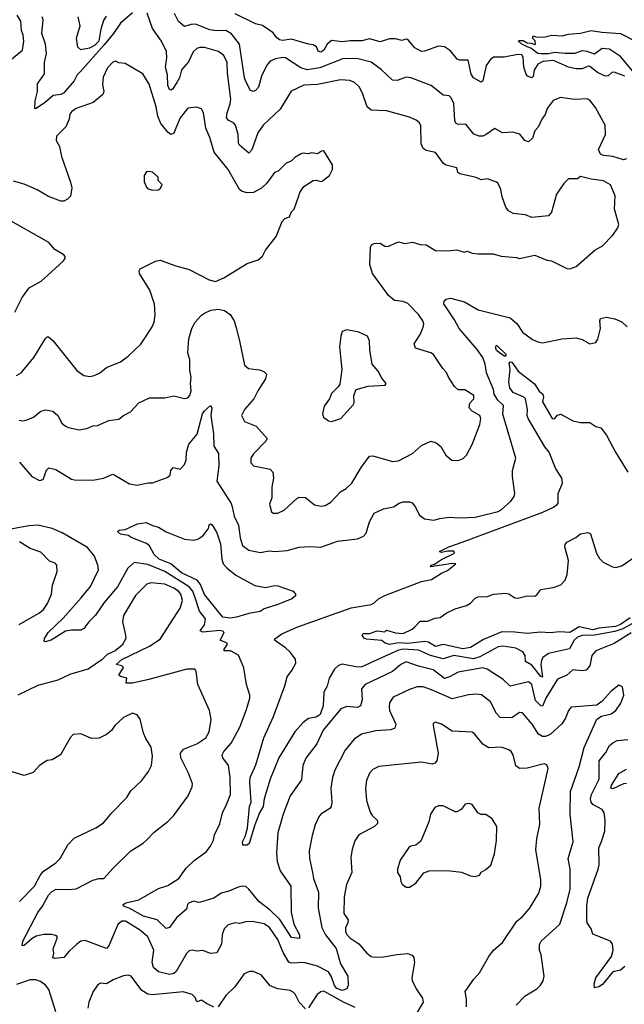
# Model space of a CAD drawing. Extents: x 1493970 to 1595317, y 729910 to 844791.
# Tile 322 of 338: x 1564396 to 1568351, y 819661 to 826105. Entities that reach past the tile are written whole.
import ezdxf

# ---------------------------------------------------------------- set-up
doc = ezdxf.new("R2010")
doc.units = 0

msp = doc.modelspace()

# ---------------------------------------------------------------- linework, layer by layer
at = {"layer": '0CON10XD'}
for points in [[(1564393.3, 823485), (1564415, 823480.8), (1564445, 823485.8), (1564486.7, 823505), (1564535, 823544), (1564565, 823552), (1564613, 823543), (1564645.5, 823515.5), (1564672.5, 823465), (1564695, 823446), (1564715, 823436), (1564785, 823420.8), (1564835, 823429.2), (1564875, 823446.7), (1564905, 823449.4), (1564978.3, 823481.7), (1565045, 823490.6), (1565075, 823515.7), (1565121.1, 823538.9), (1565175, 823598.8), (1565245, 823630), (1565345, 823630), (1565405, 823643.8), (1565475, 823626.7), (1565495, 823631.2), (1565508.6, 823645), (1565517.4, 823677.4), (1565513.3, 823725), (1565518.2, 823765), (1565509.2, 823809.2), (1565508.7, 823878.7), (1565495.7, 823925), (1565503.2, 824016.8), (1565522, 824085), (1565543.8, 824125), (1565585, 824172), (1565605, 824185.7), (1565645.5, 824204.5), (1565695, 824211.5), (1565735, 824201.4), (1565773.8, 824175), (1565798.6, 824135), (1565811.2, 824088.8), (1565834.6, 824004.6), (1565866.7, 823845), (1565892.3, 823822.3), (1565963.9, 823813.9), (1565993.6, 823803.6), (1566010, 823785), (1566003.8, 823755), (1565953.1, 823676.9), (1565927, 823623), (1565865.6, 823555), (1565846, 823515), (1565865.8, 823475), (1565942.5, 823445), (1566014.2, 823365), (1566004.3, 823345), (1565925, 823264.2), (1565907.8, 823235), (1565907.1, 823205), (1565925.5, 823185.5), (1566034.4, 823164.4), (1566052.5, 823145), (1566056.7, 823105), (1566045.8, 823045.8), (1566045.7, 822975), (1566029.2, 822935), (1566044, 822885), (1566053.3, 822875), (1566085, 822875.8), (1566125, 822894.3), (1566208.3, 822971.7), (1566225, 822980), (1566265, 822978.8), (1566325, 822931.2), (1566367.7, 822922.3), (1566395, 822926), (1566431.7, 822948.3), (1566495.6, 823014.4), (1566532.4, 823037.6), (1566568.6, 823071.4), (1566630, 823175), (1566685, 823248.8), (1566705, 823251.2), (1566835, 823212.9), (1566875, 823217.5), (1566965, 823266), (1567025, 823318.8), (1567085, 823346.7), (1567120, 823335), (1567151.7, 823311.7), (1567184.4, 823254.4), (1567223, 823223), (1567265, 823220), (1567297.3, 823232.7), (1567318.8, 823255), (1567355.5, 823324.5), (1567405.5, 823455), (1567412.5, 823495), (1567405.7, 823515), (1567355, 823542.9), (1567336, 823565), (1567340, 823595), (1567366, 823625), (1567365.7, 823645), (1567307, 823683), (1567265, 823683.3), (1567240, 823705), (1567200, 823765), (1567187.3, 823797.3), (1567163.4, 823823.4), (1567103.7, 823913.7), (1567085, 823925.6), (1566985, 823956.7), (1566976.2, 823985), (1567015.5, 824044.5), (1567036, 824094), (1567039.1, 824115), (1567032.5, 824135), (1567005.5, 824175), (1566935, 824247.5), (1566905, 824260.8), (1566848.3, 824268.3), (1566809.4, 824299.4), (1566704.3, 824445), (1566685.7, 824504.3), (1566691.2, 824615), (1566698.3, 824631.7), (1566715, 824641.2), (1566755, 824643.8), (1566785, 824623.8), (1566805, 824620), (1566875, 824652.5), (1566915, 824641.2), (1566965, 824650), (1567015, 824633.8), (1567055, 824631.2), (1567115, 824593.8), (1567193.6, 824593.6), (1567255, 824598.8), (1567303.9, 824583.9), (1567325, 824590), (1567355, 824576.7), (1567395, 824572.5), (1567493.9, 824573.9), (1567545, 824558.8), (1567645, 824550), (1567665, 824543.3), (1567765, 824563.3), (1567845, 824531.2), (1567875, 824526.2), (1567975, 824478.1), (1567995.5, 824474.5), (1568035, 824490.8), (1568161.2, 824598.8), (1568205, 824623.8), (1568275, 824696.2), (1568307.8, 824742.2), (1568314.2, 824765.8), (1568287.3, 824865), (1568291.8, 824951.8), (1568260.8, 825025), (1568215, 825051.8), (1568135, 825060.9), (1568065, 825080), (1568045, 825063.8), (1567985.7, 825064.3), (1567955, 825034), (1567906.4, 824963.6), (1567874.3, 824845), (1567855, 824820.8), (1567745, 824810), (1567705, 824828), (1567625, 824836.2), (1567594.2, 824854.2), (1567575, 824877.5), (1567552, 824945), (1567542.5, 824995), (1567525, 825033.3), (1567515, 825042), (1567456, 825064), (1567415, 825056.7), (1567382.4, 825072.4), (1567275.7, 825095.7), (1567261.2, 825105), (1567256.3, 825136.3), (1567185, 825154.3), (1567168.8, 825165), (1567115, 825237.1), (1567055, 825250), (1567035, 825262), (1567022.1, 825292.1), (1567020.3, 825410.3), (1567010.3, 825430.3), (1566988.9, 825448.9), (1566945, 825466.9), (1566795, 825508.6), (1566695, 825514), (1566669.2, 825535), (1566637.9, 825625), (1566617.5, 825665), (1566585.7, 825695), (1566555, 825707.3), (1566495, 825712.1), (1566345, 825681.8), (1566255, 825677.1), (1566171.3, 825638.7), (1566100.2, 825519.8), (1565989.5, 825415), (1565953.2, 825365), (1565915, 825254.2), (1565895, 825232.5), (1565833.1, 825285), (1565826.5, 825296.5), (1565824.6, 825355), (1565807.1, 825415), (1565795, 825430.5), (1565758.9, 825448.9), (1565749.6, 825465), (1565752.5, 825495), (1565773.9, 825555), (1565778, 825585), (1565755.8, 825755), (1565753.8, 825825), (1565731.9, 825871.9), (1565697, 825897), (1565605, 825924.4), (1565575, 825924.4), (1565555, 825916.7), (1565530.9, 825895), (1565501.3, 825828.7), (1565455, 825777.8), (1565441.9, 825725), (1565425, 825693.5), (1565395, 825651.1), (1565385, 825644.4), (1565375, 825648.6), (1565365.9, 825675), (1565363.8, 825745), (1565349, 825795), (1565358.8, 825855), (1565356.7, 825896.7), (1565324.2, 825965), (1565265, 826048.8), (1565228.9, 826148.9)], [(1565135, 826151.4), (1565055, 826082.5), (1565010.5, 826015), (1564949.7, 825940.3), (1564794.1, 825765.9), (1564772.1, 825745), (1564753.5, 825705), (1564685, 825626.4), (1564665, 825616.8), (1564615, 825610), (1564565, 825566), (1564505, 825524.3), (1564495, 825524), (1564497.3, 825575), (1564513.5, 825635), (1564513.6, 825686.4), (1564558.9, 825751.1), (1564559.1, 825825), (1564572.6, 825885), (1564565.7, 825945), (1564541.1, 826015), (1564550, 826105), (1564542.2, 826125)], [(1564331.5, 825838.5), (1564414.2, 825905), (1564422.5, 825965), (1564418.5, 826005), (1564407.9, 826035), (1564404.5, 826095), (1564380.6, 826135)], [(1564961.7, 826128.3), (1564945, 826099.6), (1564926.7, 826043.3), (1564913.6, 825965), (1564885, 825936.1), (1564851.9, 825918.1), (1564795, 825907.6), (1564776.4, 825925), (1564768.6, 825985), (1564790.8, 826065), (1564779.5, 826125)], [(1568365, 825195.8), (1568345, 825188.9), (1568275, 825210.4), (1568215, 825215.6), (1568195, 825225.8), (1568182.5, 825255), (1568226.9, 825353.1), (1568224.7, 825414.7), (1568161.7, 825531.7), (1568125, 825579.2), (1568107.2, 825587.2), (1568025, 825583.2), (1567934.5, 825595.5), (1567885, 825575.8), (1567846.7, 825525), (1567833.6, 825485), (1567811.8, 825455), (1567787, 825403), (1567765, 825377.5), (1567750.9, 825329.1), (1567725, 825306.2), (1567700, 825315), (1567667, 825357), (1567621.7, 825368.3), (1567555, 825364.2), (1567505, 825394), (1567446.7, 825353.3), (1567425, 825343.3), (1567402.4, 825342.4), (1567367.2, 825357.2), (1567315, 825421.4), (1567265, 825419.4), (1567248.5, 825428.5), (1567241.5, 825445), (1567235, 825557.5), (1567219.2, 825595), (1567205, 825607.5), (1567165, 825610.8), (1567087.5, 825675), (1566955, 825725.6), (1566925, 825729.1), (1566865, 825707.3), (1566835, 825710), (1566759.6, 825779.6), (1566695, 825827.1), (1566610.1, 825850.1), (1566515, 825851.9), (1566358.8, 825791.2), (1566277.4, 825777.4), (1566235, 825790.9), (1566135, 825855.3), (1566115, 825858.6), (1566070.2, 825849.8), (1566035, 825834.4), (1566011.7, 825808.3), (1565978.8, 825735), (1565957.2, 825662.8), (1565937.6, 825642.4), (1565925, 825636), (1565905, 825642), (1565875, 825702), (1565866.2, 825725), (1565834.8, 825944.8), (1565782.5, 826012.5), (1565745, 826034.8), (1565685, 826031.9), (1565639.1, 826039.1), (1565546.7, 826076.7), (1565515.3, 826074.7), (1565475, 826060), (1565435, 826094.3), (1565409.5, 826145)], [(1566558.1, 825968.1), (1566505, 825960.7), (1566435, 825969.1), (1566407.1, 825945), (1566386.6, 825905), (1566365, 825892.9), (1566348.5, 825898.5), (1566338.2, 825928.2), (1566315, 825941.9), (1566285, 825945.2), (1566175, 825977.5), (1566115, 825970), (1566095, 825974.5), (1566077.4, 825987.4), (1566055, 826019.6), (1565985, 826066.9), (1565938.8, 826078.8), (1565805, 826143.8)], [(1568405, 825771.7), (1568325, 825863.5), (1568255, 825912.6), (1568205, 825916.9), (1568155, 825880.2), (1568107.2, 825897.2), (1568075, 825901.2), (1568025, 825884.6), (1567965, 825883.4), (1567895, 825891.1), (1567855, 825881), (1567805, 825882.2), (1567784.4, 825885), (1567738.9, 825918.9), (1567715, 825928.9), (1567680, 825945), (1567658.8, 825965), (1567660.8, 825969.2), (1567690, 825970), (1567715, 825953.1), (1567742.3, 825952.3), (1567765, 825942.5), (1567770, 825945), (1567767, 825967), (1567750, 825985), (1567755, 826000), (1567772.5, 825992.5), (1567825, 825990), (1567876.1, 826003.9), (1567945, 825998.8), (1567985, 826010.8), (1568065, 826016.9), (1568135, 826034.2), (1568203.4, 826023.4), (1568325.5, 826015.5), (1568425, 825964.2)], [(1568355, 825735.4), (1568285, 825762.2), (1568270.4, 825759.6), (1568245, 825738.6), (1568225, 825735.6), (1568175, 825760), (1568125, 825798.8), (1568115, 825801.2), (1568075, 825784.4), (1568035, 825784.4), (1567985, 825794.5), (1567888.1, 825838.1), (1567817.8, 825832.2), (1567784.6, 825815), (1567762.3, 825775), (1567755, 825733.3), (1567745, 825725.8), (1567718, 825735), (1567708, 825748), (1567694.7, 825795), (1567690.2, 825860.2), (1567681.2, 825875), (1567655, 825877.3), (1567565, 825860.5), (1567495, 825860), (1567475, 825844.2), (1567446.5, 825805), (1567425.7, 825705), (1567413.6, 825696.4), (1567365, 825724), (1567348.9, 825748.9), (1567330.5, 825840.5), (1567275, 825840.7), (1567257.3, 825847.2), (1567215, 825900.6), (1567175, 825928.9), (1567135, 825931.4), (1567045, 825899.2), (1567025, 825898.1), (1566981, 825921), (1566936, 825975), (1566925, 825977.5), (1566895, 825970), (1566855, 825980.7), (1566815, 825981.1), (1566755, 825960.5), (1566685, 825980), (1566635, 825968.1), (1566558.1, 825968.1)], [(1564375, 823777.5), (1564405.4, 823794.6), (1564488.9, 823895), (1564565, 824018.8), (1564575, 824028.8), (1564585, 824028.8), (1564614, 824005), (1564770.2, 823810.2), (1564815, 823776), (1564855, 823770), (1564884.1, 823775.9), (1564917.9, 823792.1), (1564965, 823828), (1565055, 823866.7), (1565105, 823902.5), (1565188.6, 823981.4), (1565223.1, 824035), (1565262.9, 824095), (1565275.5, 824125), (1565282.5, 824175), (1565277, 824243), (1565246.4, 824335), (1565180.8, 824445), (1565177.7, 824462.3), (1565183.8, 824475), (1565285, 824525.6), (1565315, 824532.5), (1565417.5, 824495), (1565505, 824471.2), (1565635, 824402.5), (1565677, 824393), (1565732.5, 824415), (1565885, 824510), (1565955, 824534), (1565985, 824556.7), (1566003.9, 824596.1), (1566073.6, 824686.4), (1566112.5, 824785), (1566130, 824805), (1566160, 824815), (1566172.5, 824845), (1566192.5, 824865), (1566222.5, 824952.5), (1566228.8, 824975), (1566255, 825013.3), (1566315, 825053.3), (1566335, 825056.2), (1566365, 825046.2), (1566375, 825048.8), (1566422.5, 825085), (1566442.5, 825125), (1566442.5, 825155), (1566385, 825246.7), (1566370, 825245), (1566345, 825227.5), (1566305, 825233.3), (1566285, 825226.7), (1566245, 825231.2), (1566233.9, 825226.1), (1566195, 825202.5), (1566175, 825182.5), (1566137.5, 825165), (1566085.8, 825114.2), (1566063.3, 825105), (1566012.9, 825035), (1565976.9, 825003.1), (1565924.7, 824975.3), (1565885, 824972.3), (1565852, 824982), (1565833.5, 824995), (1565759.5, 825125), (1565668.8, 825238.8), (1565638.9, 825335), (1565612.7, 825395), (1565599.4, 825495), (1565585, 825521.2), (1565552.3, 825532.3), (1565495, 825525.7), (1565445, 825464), (1565422.9, 825407.1), (1565405, 825362.5), (1565385, 825354.5), (1565365, 825369.6), (1565319.7, 825425), (1565299.1, 825475), (1565288.2, 825535), (1565243, 825683), (1565200.6, 825750.6), (1565085, 825818.9), (1565045, 825822.5), (1565025, 825833.3), (1565005, 825827.8), (1564970.3, 825789.7), (1564941.1, 825728.9), (1564938.3, 825681.7), (1564947.5, 825635), (1564940.6, 825615), (1564877.2, 825562.8), (1564765, 825524.5), (1564736.9, 825505), (1564725, 825486.2), (1564720.6, 825455), (1564697.1, 825405), (1564637.6, 825342.4), (1564634.4, 825315), (1564655.8, 825275.8), (1564670, 825210), (1564728.3, 825041.7), (1564737.5, 825005), (1564729.5, 824950.5), (1564709.5, 824930.5), (1564685, 824918.8), (1564665, 824918), (1564585, 824948.6), (1564511.4, 824991.4), (1564425, 825030), (1564355, 825048.9)], [(1565265, 824990), (1565305, 824992.5), (1565317, 825003), (1565327.5, 825027.5), (1565303, 825053), (1565302.5, 825075), (1565265, 825106.7), (1565245, 825112.5), (1565225, 825110), (1565210, 825085), (1565210, 825045), (1565225, 825010), (1565231.7, 825001.7), (1565265, 824990)], [(1564365, 824191.2), (1564412.2, 824287.8), (1564459.1, 824350.9), (1564535.8, 824394.2), (1564579.1, 824430.9), (1564681.7, 824528.3), (1564693.3, 824545), (1564693.3, 824555), (1564685, 824566.2), (1564625, 824601.2), (1564587.8, 824647.8), (1564308.8, 824805)], [(1567241.1, 824141.1), (1567170, 824245), (1567172.9, 824265), (1567185, 824277.1), (1567215, 824282.2), (1567305, 824258.2), (1567395, 824207.5), (1567605, 824154.4), (1567647, 824117), (1567685, 824060), (1567751.3, 824011.3), (1567785, 823996), (1567815, 823990), (1567945, 824016.2), (1568035, 824023.3), (1568075, 824013.3), (1568125, 823983.3), (1568165, 823993.3), (1568178.8, 824015), (1568196.2, 824085), (1568190, 824135), (1568195, 824150), (1568235, 824158.8), (1568288.1, 824148.1), (1568335, 824128), (1568368.8, 824095)], [(1564395, 823209.2), (1564475, 823115.8), (1564525, 823090), (1564548.8, 823095), (1564572.1, 823157.9), (1564587.7, 823172.3), (1564631.7, 823161.7), (1564735, 823098.6), (1564755, 823094.4), (1564875, 823092.5), (1564945, 823104.2), (1565005, 823130), (1565017.5, 823125), (1565115, 823068.6), (1565165, 823059.2), (1565236.4, 823073.6), (1565265, 823073.3), (1565361.2, 823108.8), (1565380, 823125), (1565383.8, 823155), (1565400, 823175), (1565445, 823163.8), (1565474.3, 823195), (1565485, 823223.8), (1565487.1, 823275), (1565502.2, 823327.8), (1565556.2, 823393.8), (1565592.3, 823525), (1565605, 823546.1), (1565645, 823580), (1565652, 823565), (1565646.4, 823515), (1565663.6, 823395), (1565667.1, 823315), (1565696.7, 823266.7), (1565697.9, 823185), (1565685.4, 823085), (1565779.3, 822939.3), (1565786.4, 822916.4), (1565800, 822855), (1565827.6, 822797.6), (1565839.1, 822715), (1565854.1, 822664.1), (1565895, 822634.5), (1565970.9, 822619.1), (1566025, 822630), (1566064.2, 822625.8), (1566145, 822632), (1566225, 822652.5), (1566295, 822658.6), (1566365, 822654.2), (1566475, 822692.2), (1566605, 822708), (1566645, 822725.8), (1566663.1, 822745), (1566685, 822818), (1566715, 822875.8), (1566775, 822904), (1566842.1, 822917.9), (1566879.1, 822940.9), (1566905, 822949.4), (1566945, 822950.6), (1566964.4, 822944.4), (1566986, 822915), (1567009.2, 822865), (1567045, 822839.2), (1567105, 822830.8), (1567145, 822840), (1567205, 822849.4), (1567275, 822844.2), (1567375, 822849.4), (1567525, 822886.9), (1567545, 822897.5), (1567608.8, 822955), (1567630, 822985), (1567634, 823005), (1567618.6, 823115), (1567618.6, 823155), (1567641.2, 823235), (1567555.6, 823524.4), (1567560.2, 823580.2), (1567524, 823615), (1567499.7, 823655), (1567494.6, 823685), (1567448.9, 823795), (1567441.4, 823851.4), (1567424.5, 823895), (1567387.8, 823947.8), (1567270, 824085), (1567241.1, 824141.1)], [(1566435, 823476.7), (1566465, 823483.8), (1566496.2, 823495), (1566577.5, 823585), (1566583, 823597), (1566582.5, 823645), (1566597.5, 823685), (1566675, 823708), (1566786.4, 823713.6), (1566792.5, 823725), (1566765, 823760), (1566741.2, 823805), (1566701.2, 823851.2), (1566685.8, 823944.2), (1566684.3, 824004.3), (1566671.2, 824035), (1566615, 824060), (1566535, 824076), (1566506.2, 824063.8), (1566496.2, 824035), (1566488, 823965), (1566503.8, 823815), (1566489.3, 823720.7), (1566478.3, 823701.7), (1566435, 823660), (1566423.3, 823625), (1566386.7, 823575), (1566377.5, 823525), (1566383.3, 823505), (1566415, 823480), (1566435, 823476.7)], [(1567575, 823902.5), (1567565, 823903.5), (1567515, 823940.4), (1567507.9, 823962.1), (1567515, 823974.4), (1567575, 823915.6), (1567575, 823902.5)], [(1568405, 822153.3), (1568341.1, 822118.9), (1568289.7, 822100.3), (1568155, 822077.7), (1568075, 822075.2), (1568045, 822063.1), (1568023.5, 822045), (1567991.6, 821988.4), (1567855, 821957.3), (1567818.2, 821931.8), (1567808.2, 821911.8), (1567804.8, 821885), (1567815, 821802.5), (1567805, 821806.9), (1567745, 821880.7), (1567704, 821904), (1567701.5, 821945), (1567687.4, 821967.4), (1567641.5, 821991.5), (1567556.2, 822006.2), (1567525, 822001.2), (1567405.6, 821934.4), (1567365, 821921.5), (1567235, 821945.1), (1567165, 821922.5), (1567083.6, 821943.6), (1567005, 821978.3), (1566905, 821985.2), (1566875, 821979.2), (1566734.1, 821915.9), (1566635, 821870), (1566605, 821868.3), (1566505, 821886.6), (1566480.9, 821879.1), (1566455, 821855.8), (1566420.7, 821795), (1566407, 821743), (1566385, 821703.8), (1566380.5, 821615), (1566361.1, 821558.9), (1566335, 821539.5), (1566285, 821532.7), (1566250.4, 821505), (1566195, 821443.5), (1566090.5, 821275), (1566034.7, 821135), (1565994.4, 821005), (1565989.2, 820955), (1565965.8, 820914.2), (1565934.2, 820835), (1565896.4, 820713.6), (1565885, 820702.5), (1565855, 820702), (1565854.3, 820724.3), (1565871.2, 820758.8), (1565887.3, 820815), (1565899.4, 820955), (1565909.3, 820985), (1565900.5, 821115), (1565903.8, 821145), (1565941.3, 821228.7), (1565992, 821405), (1566057, 821545), (1566130, 821745), (1566145.7, 821804.3), (1566177.1, 821845), (1566203.1, 821895), (1566199.3, 821919.3), (1566165.7, 821965), (1566134.2, 821995), (1566069.1, 822039.1), (1566062.9, 822045), (1566064.3, 822054.3), (1566110.3, 822085), (1566215, 822132.4), (1566565, 822255.2), (1566695, 822277.5), (1566713.4, 822286.6), (1566742.9, 822315), (1566785, 822337.3), (1567025, 822428.9), (1567089.5, 822440.5), (1567155, 822483.3), (1567195, 822501.2), (1567250, 822545), (1567226.4, 822546.4), (1567082.5, 822525), (1567087.5, 822535), (1567108.8, 822541.2), (1567155, 822572), (1567240, 822615), (1567235, 822626.7), (1567195, 822626.7), (1567155, 822617.5), (1567142.5, 822625), (1567203.3, 822655), (1567290, 822685), (1567817.6, 822882.4), (1567886.7, 822915), (1567913.1, 822935), (1567917.5, 822945), (1567918.5, 823005), (1567947.4, 823072.6), (1567941.5, 823105), (1567900.7, 823170.7), (1567858.5, 823275), (1567830.9, 823310.9), (1567722.2, 823495), (1567715.3, 823515), (1567716.7, 823555), (1567704.3, 823624.3), (1567694, 823634), (1567624.5, 823665), (1567602.8, 823695), (1567595.9, 823735), (1567604.5, 823815), (1567596.9, 823855), (1567604.5, 823865.5), (1567615, 823864.4), (1567656.5, 823805), (1567762.6, 823722.6), (1567793.4, 823673.4), (1567817.8, 823655), (1567822.2, 823635), (1567816, 823605), (1567878.8, 823495), (1567895, 823492.2), (1567915, 823517.1), (1567935, 823524.4), (1568015, 823480), (1568065, 823470), (1568125, 823470), (1568165, 823443.8), (1568196.7, 823435), (1568235.5, 823385.5), (1568294.2, 823275), (1568375, 823143.3)], [(1568395, 822091.7), (1568285, 822022.7), (1568164.3, 821975), (1568139.4, 821945), (1568125, 821876), (1568100.9, 821849.1), (1568076.2, 821843.8), (1568015, 821850.5), (1567975, 821814.5), (1567915, 821790), (1567837.8, 821665), (1567815, 821612.5), (1567805, 821615.6), (1567770.6, 821650.6), (1567745, 821754.2), (1567725, 821772.9), (1567605, 821743.1), (1567558.1, 821788.1), (1567454, 821854), (1567425, 821862.7), (1567265, 821836), (1567207.5, 821805), (1567175, 821793.9), (1567101, 821851), (1567004.2, 821874.3), (1566925, 821902.9), (1566889.2, 821885), (1566835, 821839.6), (1566655.7, 821755), (1566632.5, 821725), (1566635.5, 821654.5), (1566625.5, 821614.5), (1566605, 821603.8), (1566535, 821609.6), (1566495.8, 821595), (1566380.4, 821455), (1566338.9, 821365), (1566267, 821273), (1566248.2, 821225), (1566240.2, 821129.8), (1566164.4, 821025), (1566119.1, 820905), (1566084.5, 820784.5), (1566076.6, 820653.4), (1566080.9, 820595), (1566100.9, 820535), (1566169.6, 820435), (1566172.9, 820265), (1566188.7, 820185), (1566226.4, 820115), (1566227.3, 820092.7), (1566175, 820097.8), (1566097.3, 820217.3), (1566035, 820278.2), (1565960.8, 820335), (1565895, 820415.6), (1565875, 820431.2), (1565855, 820434.6), (1565825, 820428.5), (1565765, 820401.8), (1565715, 820389.4), (1565665, 820355.6), (1565579.5, 820329.5), (1565565, 820326.9), (1565535, 820335.6), (1565503.8, 820325), (1565494.2, 820315), (1565487.1, 820285), (1565422.4, 820227.6), (1565375, 820164.3), (1565355, 820157.5), (1565295, 820214.5), (1565205, 820237.9), (1565111.5, 820291.5), (1565074.3, 820304.3), (1565073.8, 820315), (1565090, 820325), (1565175, 820345.5), (1565305, 820419.5), (1565365, 820437.9), (1565437.3, 820485), (1565485, 820552.9), (1565537.2, 820602.8), (1565615, 820658.6), (1565645, 820696.2), (1565662.9, 820735), (1565669.7, 820770.3), (1565705, 820842.5), (1565722, 820915), (1565748, 820968), (1565775.6, 821035), (1565773.8, 821145), (1565762.2, 821225), (1565725.7, 821275), (1565721.4, 821295), (1565731.9, 821315), (1565780.4, 821369.6), (1565835.4, 821474.6), (1565880.3, 821589.7), (1565901.4, 821665), (1565901.4, 821685), (1565879.2, 821755), (1565862.6, 821862.6), (1565827.1, 821947.1), (1565775, 821975.6), (1565733.3, 821975), (1565733.8, 821985), (1565753.3, 822015), (1565752.5, 822025), (1565706.7, 822045), (1565733.3, 822095), (1565724, 822104), (1565705, 822107.8), (1565595, 822097.9), (1565577.1, 822105), (1565605, 822144), (1565611.8, 822185), (1565571.5, 822235), (1565546.3, 822315), (1565528.3, 822365), (1565505, 822393.9), (1565345, 822493), (1565235, 822540), (1565145, 822553.8), (1565104, 822516), (1565036.1, 822393.9), (1564949.5, 822290.5), (1564891.7, 822208.3), (1564848.1, 822165), (1564815, 822121.2), (1564795, 822110), (1564735, 822110.8), (1564695, 822104.4), (1564601.2, 822045), (1564563.6, 822033.6), (1564557, 822037), (1564559.2, 822055), (1564583.1, 822095), (1564681.2, 822188.8), (1564797.9, 822322.1), (1564858.5, 822395), (1564911.1, 822505), (1564907.5, 822535), (1564886.5, 822595), (1564840.2, 822650.2), (1564675, 822746.9), (1564608.6, 822775), (1564513.8, 822796.2), (1564455, 822792.8), (1564315, 822767.2)], [(1565775, 822188.5), (1565724.2, 822194.2), (1565605, 822342.5), (1565578.6, 822408.6), (1565556.2, 822436.2), (1565454.7, 822484.7), (1565384.7, 822545), (1565308.3, 822575), (1565276.8, 822605), (1565245, 822661.2), (1565225, 822677.9), (1565125, 822716.7), (1565108.8, 822728.8), (1565055, 822739.2), (1565036.7, 822755), (1565046.1, 822763.9), (1565085, 822769.2), (1565165.7, 822805.7), (1565224.3, 822814.3), (1565264.5, 822794.5), (1565305, 822783.6), (1565355, 822753.6), (1565475, 822704.5), (1565535, 822699.4), (1565565, 822706.9), (1565599.3, 822730.7), (1565632.2, 822775), (1565635, 822800), (1565643.9, 822806.1), (1565655, 822800), (1565686.1, 822746.1), (1565710, 822675), (1565718.5, 822575), (1565726.9, 822545), (1565753.1, 822515), (1565809.1, 822469.1), (1565935, 822403.1), (1566005, 822388.5), (1566063.2, 822403.2), (1566085, 822400.9), (1566185, 822365.7), (1566200.8, 822345), (1566200, 822335), (1566176.4, 822315), (1566085, 822277), (1565995, 822248.7), (1565968.3, 822231.7), (1565895, 822218.2), (1565815, 822194.4), (1565775, 822188.5)], [(1568389.1, 822190.9), (1568325, 822146.6), (1568293.9, 822135), (1568185, 822123.2), (1568145, 822113.1), (1568055, 822131.3), (1567995, 822095.4), (1567929.6, 822099.6), (1567865, 822093.4), (1567802.8, 822097.2), (1567715, 822087.5), (1567635, 822097.7), (1567550.7, 822099.3), (1567430.7, 822049.3), (1567345, 821997.5), (1567295, 821988.5), (1567165, 822016.7), (1567115, 822003.9), (1567070.7, 822030.7), (1567045.8, 822035.8), (1566935, 822021.9), (1566873.4, 822026.6), (1566815, 822016), (1566787.5, 822025), (1566765, 822042.5), (1566665, 822051.9), (1566648.5, 822058.5), (1566635.8, 822075), (1566642.4, 822087.6), (1566685, 822087.5), (1566735, 822105.7), (1566785, 822100), (1566795, 822110), (1566853.6, 822093.6), (1566905, 822088.8), (1566964.4, 822115.6), (1566981.7, 822131.7), (1567015, 822168), (1567065, 822168.6), (1567111.7, 822188.2), (1567147.2, 822192.8), (1567185, 822221.9), (1567245, 822248.7), (1567318.6, 822271.4), (1567345, 822286.5), (1567375, 822319.6), (1567392.8, 822327.2), (1567455, 822330.7), (1567495, 822346.1), (1567575, 822352.8), (1567595, 822347.3), (1567635, 822322.5), (1567655, 822318.6), (1567715, 822335.2), (1567765, 822333.5), (1567778.4, 822341.6), (1567805, 822377.1), (1567885, 822389.1), (1567935, 822406.7), (1567965, 822437.5), (1567977.3, 822475), (1567985.4, 822565), (1567961.1, 822655), (1567965, 822670), (1567975.8, 822685), (1568033.8, 822716.2), (1568065, 822741.3), (1568115, 822750), (1568130.8, 822740.8), (1568169.4, 822615), (1568189.1, 822579.1), (1568212, 822555), (1568273.3, 822525), (1568295, 822520.5), (1568335, 822530.8), (1568420.3, 822589.7)], [(1564392.4, 822147.6), (1564525, 822222.5), (1564551.1, 822245), (1564578.1, 822285), (1564603.3, 822345), (1564610.6, 822405), (1564642, 822495), (1564640, 822535), (1564627.5, 822547.5), (1564590.9, 822560.9), (1564535, 822621.4), (1564465, 822644.3), (1564395, 822687.3)], [(1565241.9, 821788.1), (1565133.4, 821763.4), (1565092.7, 821762.7), (1565096.7, 821795), (1565056, 821806), (1565043.8, 821815), (1565076, 821866), (1565065, 821876.2), (1565027.5, 821885), (1565065, 821918.1), (1565244.4, 822005), (1565315, 822051.4), (1565446.9, 822255), (1565460, 822305), (1565450.3, 822345), (1565434, 822365), (1565405, 822384.8), (1565345, 822411), (1565255, 822420), (1565228.2, 822411.8), (1565153, 822337), (1565074.6, 822205), (1565069.1, 822165), (1565085, 822087.5), (1565090, 822055), (1565067.2, 822012.8), (1565021.2, 821975), (1564969.3, 821950.7), (1564933.4, 821916.6), (1564844.2, 821855.8), (1564728.3, 821821.7), (1564645, 821782.5), (1564515, 821748.5), (1564384.6, 821685)], [(1567643.8, 819655), (1567702.4, 819717.6), (1567778.3, 819761.7), (1567803.4, 819786.6), (1567820.8, 819815), (1567825.7, 819845.7), (1567806.9, 819985), (1567797.1, 820015), (1567797, 820053), (1567808, 820075), (1567929.5, 820185), (1567974.6, 820325), (1567996, 820414), (1567996.1, 820546.1), (1567984.5, 820615.5), (1568015.5, 820725), (1567997.1, 820905), (1567999.2, 821055), (1568055.4, 821215), (1568087.8, 821342.2), (1568172.1, 821527.9), (1568202.7, 821547.3), (1568265, 821562.9), (1568295.6, 821584.4), (1568327.4, 821632.6), (1568347.5, 821685), (1568338.3, 821738.3), (1568315, 821750), (1568265, 821711.2), (1568206.7, 821645), (1568171.7, 821618.3), (1568003.8, 821605), (1567985.7, 821585), (1567966.7, 821533.3), (1567942, 821498), (1567865, 821426.2), (1567835, 821413.3), (1567815, 821413.1), (1567789.4, 821429.4), (1567749.1, 821495), (1567685, 821569.4), (1567665, 821571.4), (1567614.6, 821535.4), (1567539.4, 821539.4), (1567515, 821564), (1567475, 821641.1), (1567416, 821686), (1567385, 821691.2), (1567332.7, 821687.3), (1567225, 821661.5), (1567089.8, 821719.8), (1567035, 821738), (1566995, 821738.5), (1566945, 821722.1), (1566838.6, 821671.4), (1566814.6, 821635.4), (1566812.5, 821607.5), (1566816, 821585), (1566856.5, 821495), (1566850.9, 821469.1), (1566823.4, 821456.6), (1566725, 821451.5), (1566631.1, 821428.9), (1566583.7, 821396.3), (1566525.6, 821325), (1566457.4, 821192.6), (1566441.5, 821145), (1566431.5, 821075), (1566438.9, 820985), (1566434.4, 820955.6), (1566425, 820942.5), (1566366, 820905), (1566352.4, 820887.6), (1566329.2, 820835), (1566309.4, 820765), (1566289.4, 820665), (1566291.9, 820615), (1566310.6, 820525), (1566318.6, 820485), (1566350.5, 820395), (1566348.9, 820291.1), (1566373.5, 820165), (1566397.3, 820115), (1566466.2, 820026.2), (1566495.2, 819925.2), (1566542.2, 819845), (1566545.6, 819785), (1566536.9, 819763.1), (1566505, 819751.7), (1566469.5, 819765), (1566455, 819784), (1566435, 819840.6), (1566415, 819873.1), (1566345, 819911.1), (1566255, 819935.9), (1566175, 819931.6), (1566156.5, 819936.5), (1566119.4, 819999.4), (1566085, 820085.7), (1566031.1, 820165), (1565995, 820188.8), (1565917.1, 820202.9), (1565875, 820201.4), (1565835, 820190.8), (1565805, 820194.3), (1565759.1, 820180.9), (1565734.4, 820155), (1565720.9, 820115), (1565716, 820054), (1565685, 819998.8), (1565645, 819993.8), (1565595, 820014.2), (1565555, 820008.1), (1565525, 820016), (1565505, 820012), (1565487.2, 819992.8), (1565419.5, 819875), (1565405, 819863.2), (1565375, 819855.4), (1565305, 819873.6), (1565271.6, 819901.6), (1565263.6, 819935), (1565273.3, 820015), (1565235, 820103.1), (1565185.5, 820145), (1565087.5, 820205), (1565064.3, 820205), (1565037.1, 820182.9), (1564978.5, 820045), (1564965, 820026.2), (1564825, 820079.4), (1564795, 820074.1), (1564767.8, 820052.2), (1564720, 820010), (1564685, 819966.7), (1564625, 819960), (1564612.5, 819965), (1564620, 819995), (1564614.2, 820025), (1564642, 820095), (1564641.2, 820105), (1564631.4, 820111.4), (1564605, 820118.6), (1564555, 820117.5), (1564505, 820106.4), (1564477.7, 820092.3), (1564425, 820046.2), (1564412.5, 820045), (1564415.8, 820075), (1564515, 820261.2), (1564545.9, 820304.1), (1564583.8, 820375), (1564605, 820397.8), (1564635, 820415.5), (1564715, 820411.8), (1564765, 820416.2), (1564875, 820473.8), (1564915, 820485.6), (1564946.7, 820485), (1565005, 820550), (1565124, 820665), (1565203.3, 820715), (1565229.7, 820740.3), (1565275, 820787.5), (1565365, 820857.5), (1565402.5, 820895), (1565497.5, 821025), (1565523.8, 821085), (1565526.2, 821105), (1565501.4, 821175), (1565451.2, 821275), (1565447.1, 821305), (1565468, 821332), (1565555, 821365.5), (1565614.3, 821405), (1565635.5, 821445), (1565648.9, 821525), (1565637.1, 821585), (1565560.9, 821755), (1565549.6, 821839.6), (1565542.5, 821855), (1565490, 821855), (1565241.9, 821788.1)], [(1564394.5, 820335), (1564493.5, 820435), (1564530.4, 820505), (1564550.1, 820529.9), (1564633.3, 820586.7), (1564661.9, 820615), (1564710, 820705), (1564751.7, 820748.3), (1564895, 820816), (1564945, 820848), (1564998.8, 820915), (1565098, 821015), (1565122.6, 821057.4), (1565195, 821126.2), (1565238.1, 821185), (1565257.5, 821225), (1565265.6, 821285), (1565255.5, 821345), (1565220.2, 821400.2), (1565205.7, 821435), (1565185, 821527.5), (1565165, 821556.7), (1565135, 821566), (1565075, 821538.8), (1565018.8, 821485), (1564996.8, 821453.2), (1564963.2, 821426.8), (1564915, 821402.5), (1564865, 821400), (1564795, 821432), (1564745, 821426.2), (1564726, 821405), (1564663.8, 821295), (1564607.9, 821262.1), (1564576.4, 821256.4), (1564526.6, 821223.4), (1564485, 821178), (1564425, 821158.8), (1564325, 821189.2)], [(1567318.1, 819645), (1567318.6, 819695), (1567310.8, 819745), (1567366, 819825), (1567403.4, 819866.6), (1567465, 819973.3), (1567496, 820015), (1567554.2, 820065.8), (1567647.5, 820205), (1567686, 820235), (1567731.7, 820288.3), (1567791.3, 820388.7), (1567805.6, 820435), (1567805.7, 820475.7), (1567772.2, 820675), (1567778.9, 820745), (1567798.7, 820841.3), (1567793.1, 820945), (1567853.8, 821205), (1567845, 821227.5), (1567825.7, 821235.7), (1567715, 821206.5), (1567665.6, 821205.6), (1567641.3, 821221.3), (1567624, 821295), (1567611.2, 821315), (1567595.7, 821325.7), (1567545, 821344.2), (1567465, 821340), (1567425, 821363.8), (1567370.9, 821430.9), (1567355, 821442), (1567225, 821448.6), (1567155, 821493.8), (1567115, 821507.5), (1567101.7, 821498.3), (1567100, 821485), (1567132.5, 821305), (1567124.4, 821255.6), (1567111.3, 821238.7), (1567095, 821231.9), (1567025, 821246.9), (1566745, 821216.9), (1566705, 821198.6), (1566684.4, 821175), (1566664.5, 821125), (1566657.3, 821075), (1566665.7, 820995), (1566688.9, 820918.9), (1566704.6, 820894.6), (1566736, 820865), (1566735.8, 820845), (1566718, 820825), (1566615, 820770.8), (1566588.3, 820731.7), (1566570, 820675), (1566562.2, 820625), (1566567.8, 820525), (1566534.3, 820445), (1566518.1, 820365), (1566515.6, 820255), (1566544.2, 820214.2), (1566542.9, 820195), (1566527.9, 820162.1), (1566527.9, 820137.9), (1566535, 820118.8), (1566555, 820096.2), (1566615, 820057.5), (1566667.1, 819995), (1566695, 819974.5), (1566715, 819969.6), (1566775, 819970.9), (1566865, 819987.5), (1566932.7, 819992.7), (1566962.5, 819982.5), (1566975, 819966.7), (1566978.6, 819935), (1566962, 819835), (1566963.8, 819815), (1566993.8, 819755), (1567031.2, 819701.2), (1567036.1, 819676.1), (1566994, 819605)], [(1568355, 819908.9), (1568325, 819885.7), (1568275, 819874.3), (1568208.3, 819791.7), (1568183.3, 819775), (1568155, 819770), (1568154.3, 819795), (1568164.4, 819835.6), (1568267.1, 819975), (1568278.6, 820015), (1568272.9, 820055), (1568261.2, 820075), (1568145, 820121.2), (1568133.5, 820155), (1568108.1, 820195), (1568105.5, 820215), (1568105.5, 820305), (1568113.3, 820355), (1568180.6, 820545), (1568185.6, 820575), (1568184.4, 820685), (1568202.2, 820727.8), (1568222.5, 820795), (1568225.5, 820865), (1568219.4, 820915), (1568205.5, 820935.5), (1568145, 820968.9), (1568134.2, 820984.2), (1568130.7, 821005), (1568136.5, 821035), (1568185.9, 821135), (1568186.2, 821253.8), (1568230.9, 821309.1), (1568255, 821355.6), (1568275, 821373.3), (1568305, 821387.9), (1568375, 821393.8)], [(1568365, 821106), (1568345, 821103.3), (1568275, 821071.2), (1568262.7, 821075), (1568267.7, 821095), (1568315, 821171.4), (1568365, 821201.1)], [(1566945, 820427.5), (1566986.4, 820453.6), (1567038.8, 820521.2), (1567075, 820533.8), (1567195, 820536.2), (1567286.4, 820526.4), (1567345, 820502.5), (1567375, 820497.5), (1567403, 820507), (1567414.1, 820525.9), (1567445, 820542.5), (1567477.3, 820572.7), (1567500.8, 820645), (1567515.8, 820734.2), (1567516.2, 820825), (1567486.7, 820875), (1567445, 820902.5), (1567415, 820903.3), (1567393.9, 820913.9), (1567355, 820970), (1567336.4, 820976.4), (1567309.3, 820970.7), (1567283.9, 820936.1), (1567255, 820920), (1567245, 820920), (1567165, 820960), (1567135, 820959.2), (1567111.2, 820948.8), (1567084.1, 820905.9), (1567072.5, 820855), (1567020.7, 820729.3), (1566988, 820702), (1566955, 820696.7), (1566942, 820688), (1566883.8, 820605), (1566866.7, 820545), (1566866.7, 820525), (1566885.9, 820495.9), (1566888.8, 820465), (1566898.3, 820448.3), (1566925, 820427.5), (1566945, 820427.5)], [(1565665, 819642.5), (1565617.6, 819667.6), (1565585, 819688), (1565555, 819676.7), (1565542.9, 819705), (1565524.5, 819724.5), (1565465, 819742.5), (1565265, 819723.5), (1565235, 819728.5), (1565195, 819750.6), (1565125, 819844.4), (1565105, 819850.9), (1565075, 819848.2), (1565008.3, 819821.7), (1564965, 819795.6), (1564925, 819800.6), (1564904.4, 819785.6), (1564876.9, 819745), (1564847.5, 819675), (1564842.7, 819635)], [(1566265, 819632.5), (1566225, 819674.2), (1566197.8, 819727.8), (1566185, 819740.8), (1566165, 819751.4), (1566085, 819763.1), (1566035, 819781.9), (1565975, 819854), (1565923.6, 819876.4), (1565900, 819875), (1565865, 819860), (1565804.3, 819775.7), (1565745, 819719.2), (1565695.4, 819644.6)], [(1564631.8, 819611.8), (1564587.2, 819757.2), (1564565.9, 819785.9), (1564531.5, 819811.5), (1564500.7, 819820.7), (1564465, 819820.6), (1564375, 819790.2)], [(1566590.4, 819640.4), (1566515, 819675.2), (1566385, 819747.9), (1566365, 819742.8), (1566342.1, 819725), (1566285, 819638)]]:
    msp.add_lwpolyline(points, dxfattribs=at)

doc.saveas('drawing.dxf')
